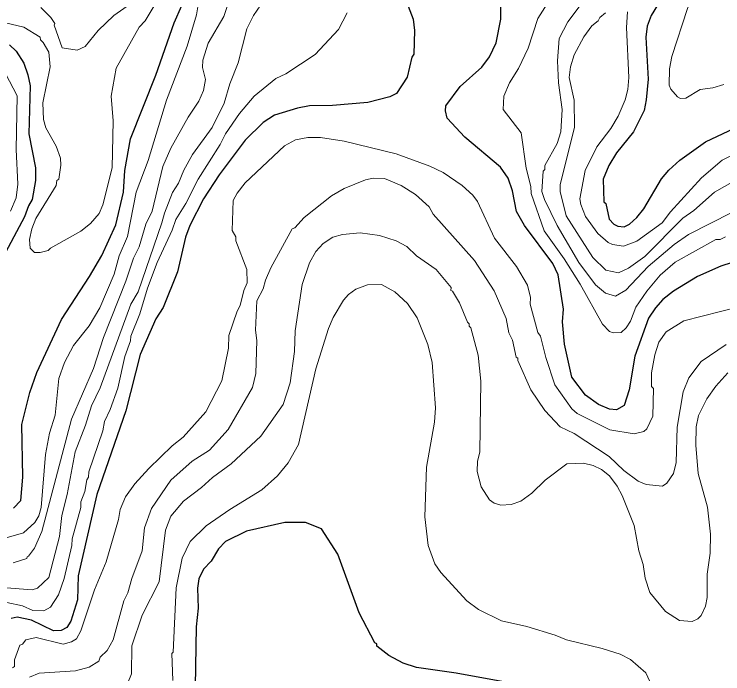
# Model space of a CAD drawing. Extents: x 598.3 to 623.2, y 6902.2 to 6930.1.
# Drawn here: x 613.12 to 614.422, y 6915.866 to 6917.077 of the extents above; entities that cross this region are included whole.
import ezdxf

# ---------------------------------------------------------------- set-up
doc = ezdxf.new("R2010")
doc.units = 0
doc.header["$LTSCALE"] = 0.032
doc.layers.add('1', color=7, linetype='Continuous', lineweight=25)
doc.layers.add('2', color=7, linetype='Continuous', lineweight=13)

msp = doc.modelspace()

# ---------------------------------------------------------------- linework, layer by layer
at = {"layer": '1'}
for points in [[(613.1184, 6916.1695), (613.1315, 6916.1839), (613.1357, 6916.2265), (613.1334, 6916.3236), (613.148, 6916.3819), (613.1611, 6916.4192), (613.2063, 6916.5163), (613.2579, 6916.5951), (613.2805, 6916.634), (613.3063, 6916.6902), (613.3203, 6916.7504), (613.3228, 6916.7899), (613.3333, 6916.8482), (613.3797, 6916.9651), (613.4133, 6917.0613), (613.4558, 6917.1574)], [(613.8282, 6917.132), (613.8529, 6917.0681), (613.8553, 6917.0473), (613.8537, 6917.0037), (613.8505, 6916.9981), (613.8416, 6916.9612), (613.8221, 6916.9313), (613.8098, 6916.925), (613.7694, 6916.9145), (613.7045, 6916.9094), (613.6624, 6916.9086), (613.6403, 6916.9046), (613.5981, 6916.8916), (613.5769, 6916.8778), (613.5439, 6916.8456), (613.4962, 6916.7818), (613.4672, 6916.7379), (613.4425, 6916.6892), (613.4342, 6916.6675), (613.4199, 6916.6037), (613.3931, 6916.5386), (613.3801, 6916.5174), (613.3508, 6916.4521), (613.3246, 6916.3483), (613.2715, 6916.1947), (613.237, 6916.0452), (613.2358, 6916.0014), (613.2237, 6915.9621), (613.2161, 6915.9504), (613.2061, 6915.9454), (613.1916, 6915.9446), (613.1516, 6915.964), (613.1252, 6915.9696), (613.1137, 6915.9669)], [(614.014, 6917.0678), (614.0141, 6917.1108)], [(614.3018, 6917.0933), (614.2902, 6917.0748), (614.2828, 6917.0548), (614.2804, 6917.035), (614.2844, 6916.9577), (614.2812, 6916.9194), (614.2772, 6916.9), (614.2579, 6916.8611), (614.2263, 6916.8222), (614.2122, 6916.7991), (614.2019, 6916.7742), (614.2032, 6916.7323), (614.2067, 6916.7292), (614.2132, 6916.7007), (614.2213, 6916.6912), (614.2288, 6916.6876), (614.2402, 6916.6862), (614.2502, 6916.6915), (614.2639, 6916.7035), (614.2765, 6916.7195), (614.3091, 6916.7744), (614.3227, 6916.7907), (614.3426, 6916.809), (614.3899, 6916.8424), (614.4434, 6916.8676)], [(614.4826, 6916.6353), (614.418, 6916.6142), (614.3751, 6916.5953), (614.3313, 6916.5686), (614.3117, 6916.553), (614.2978, 6916.5376), (614.2854, 6916.5187), (614.2599, 6916.4489), (614.2498, 6916.3872), (614.2406, 6916.3582), (614.2264, 6916.3502), (614.2135, 6916.3516), (614.1932, 6916.3604), (614.1693, 6916.377), (614.1441, 6916.4106), (614.1306, 6916.471), (614.1274, 6916.512), (614.129, 6916.5354), (614.1193, 6916.5983), (614.1096, 6916.6194), (614.0571, 6916.689), (614.0426, 6916.7145), (614.0351, 6916.7527), (614.0276, 6916.776), (614.013, 6916.7963), (613.9479, 6916.8509), (613.9153, 6916.886), (613.9121, 6916.8994), (613.9127, 6916.9087), (613.9394, 6916.944), (613.979, 6916.9796), (613.993, 6916.9984), (614.0052, 6917.0246), (614.014, 6917.0678)], [(613.1108, 6917.0208), (613.123, 6917.0088), (613.1373, 6916.9871), (613.1447, 6916.9658), (613.1487, 6916.9453), (613.1463, 6916.8573), (613.1584, 6916.7947), (613.1584, 6916.7715), (613.1523, 6916.7365), (613.1457, 6916.725), (613.1387, 6916.7047), (613.0936, 6916.6212)], [(614.0963, 6915.8369), (613.9318, 6915.8667), (613.8589, 6915.8773), (613.8346, 6915.8854), (613.8079, 6915.899), (613.7862, 6915.9164), (613.7857, 6915.9208), (613.7822, 6915.9224), (613.7532, 6915.9776), (613.7144, 6916.0856), (613.6841, 6916.1318), (613.6546, 6916.1436), (613.6171, 6916.1436), (613.5464, 6916.1275), (613.508, 6916.1084), (613.4948, 6916.0948), (613.4816, 6916.0727), (613.4673, 6916.058), (613.4587, 6916.0397), (613.4564, 6916.0229), (613.4579, 6915.9863), (613.4539, 6915.9517), (613.4522, 6915.8422)]]:
    msp.add_lwpolyline(points, dxfattribs=at)
at = {"layer": '2'}
for points in [[(614.4303, 6917.3115), (614.4114, 6917.2164), (614.3953, 6917.1717), (614.3571, 6917.0873), (614.3283, 6916.999), (614.3239, 6916.9765), (614.3233, 6916.9467), (614.3261, 6916.9395), (614.3386, 6916.9252), (614.3443, 6916.9224), (614.3541, 6916.9225), (614.38, 6916.9385), (614.4036, 6916.9419), (614.4239, 6916.948)], [(614.1278, 6917.1418), (614.0821, 6917.0688), (614.0641, 6917.0145), (614.0463, 6916.9772), (614.03, 6916.9512), (614.0192, 6916.9266), (614.0183, 6916.9018), (614.0512, 6916.8589), (614.0602, 6916.794), (614.069, 6916.7604), (614.0698, 6916.7475), (614.0936, 6916.679), (614.1303, 6916.6274), (614.1596, 6916.581), (614.2004, 6916.5077), (614.2134, 6916.4941), (614.2202, 6916.4918), (614.2348, 6916.4926), (614.244, 6916.5008), (614.252, 6916.513), (614.262, 6916.539), (614.2821, 6916.568), (614.3068, 6916.5974), (614.334, 6916.6214), (614.4091, 6916.6633), (614.4169, 6916.6634), (614.4269, 6916.6683)], [(613.1478, 6916.6629), (613.1489, 6916.6473), (613.1569, 6916.6392), (613.1672, 6916.6391), (613.1819, 6916.6432), (613.186, 6916.6475), (613.2422, 6916.6786), (613.2596, 6916.6924), (613.2758, 6916.711), (613.2823, 6916.7267), (613.2993, 6916.795), (613.3017, 6916.881), (613.2977, 6916.9266), (613.307, 6916.978), (613.3491, 6917.053), (613.36, 6917.0647), (613.4048, 6917.1399)], [(613.1048, 6916.1154), (613.1368, 6916.1244), (613.1576, 6916.1435), (613.1648, 6916.1559), (613.1689, 6916.1712), (613.1771, 6916.2686), (613.1844, 6916.3074), (613.1947, 6916.3405), (613.2015, 6916.4081), (613.2119, 6916.437), (613.2285, 6916.4685), (613.2571, 6916.5046), (613.2769, 6916.5376), (613.3031, 6916.5996), (613.3127, 6916.6332), (613.3276, 6916.6685), (613.3437, 6916.7504), (613.366, 6916.8084), (613.3994, 6916.919), (613.4373, 6917.0185), (613.4546, 6917.0759), (613.4611, 6917.1166)], [(614.4384, 6916.713), (614.3587, 6916.6721), (614.3326, 6916.654), (614.2845, 6916.6139), (614.2437, 6916.5701), (614.2244, 6916.559), (614.2061, 6916.5645), (614.188, 6916.5801), (614.1573, 6916.6212), (614.1176, 6916.6892), (614.0943, 6916.7367), (614.0893, 6916.7513), (614.0918, 6916.7885), (614.0949, 6916.7915), (614.095, 6916.799), (614.1175, 6916.8396), (614.1241, 6916.8609), (614.1265, 6916.9019), (614.1199, 6916.9509), (614.1177, 6916.9911), (614.1209, 6917.0321), (614.1369, 6917.063), (614.1826, 6917.1234)], [(613.3438, 6917.104), (613.3025, 6917.0745), (613.2741, 6917.047), (613.2498, 6917.0179), (613.2353, 6917.0107), (613.2079, 6917.0154), (613.1933, 6917.0569), (613.194, 6917.0599), (613.1869, 6917.0711), (613.1687, 6917.0893)], [(613.1174, 6916.0692), (613.1429, 6916.0773), (613.1431, 6916.0803), (613.1461, 6916.0814), (613.1566, 6916.0965), (613.1703, 6916.1268), (613.2251, 6916.3331), (613.265, 6916.4263), (613.2834, 6916.483), (613.3249, 6916.5866), (613.3388, 6916.6291), (613.349, 6916.6497), (613.3612, 6916.6915), (613.373, 6916.7154), (613.3929, 6916.7972), (613.4074, 6916.8312), (613.439, 6916.8878), (613.4586, 6916.9173), (613.4676, 6916.9369), (613.4709, 6916.957), (613.4653, 6916.9788), (613.4665, 6916.9924), (613.4763, 6917.0237), (613.5047, 6917.0727), (613.512, 6917.095)], [(613.573, 6917.0942), (613.5593, 6917.0748), (613.5469, 6917.05), (613.5309, 6916.9877), (613.5157, 6916.9492), (613.5054, 6916.9138), (613.4836, 6916.869), (613.4475, 6916.819), (613.431, 6916.7907), (613.4213, 6916.7667), (613.4105, 6916.7498), (613.3955, 6916.7117), (613.3911, 6916.6935), (613.3474, 6916.5672), (613.3338, 6916.5446), (613.2778, 6916.3907), (613.2613, 6916.3576), (613.2508, 6916.322)], [(613.4983, 6916.8379), (613.508, 6916.8574), (613.5337, 6916.8944), (613.5608, 6916.9265), (613.6002, 6916.9586), (613.6188, 6916.9675), (613.6729, 6917.0029), (613.7155, 6917.0489), (613.7315, 6917.0794)], [(614.2064, 6917.0792), (614.1959, 6917.071), (614.1927, 6917.0645), (614.1808, 6917.0559), (614.1662, 6917.0357)], [(614.2465, 6917.0815), (614.2447, 6917.0525)], [(613.0901, 6917.0642), (613.1375, 6917.0531), (613.1672, 6917.0347), (613.1676, 6917.0298), (613.1729, 6917.0251), (613.1835, 6917.0071), (613.1859, 6916.9801), (613.1723, 6916.9143), (613.1734, 6916.8834), (613.1774, 6916.868), (613.1965, 6916.8347), (613.2045, 6916.8123), (613.2053, 6916.7998), (613.2013, 6916.7737), (613.1981, 6916.7715), (613.1966, 6916.7625), (613.159, 6916.7017), (613.1519, 6916.6827), (613.1478, 6916.6629)], [(614.2447, 6917.0525), (614.2488, 6916.9606), (614.2471, 6916.9386), (614.2425, 6916.9197), (614.2292, 6916.8898), (614.2157, 6916.8668), (614.1904, 6916.8331), (614.1687, 6916.7899), (614.1591, 6916.7377), (614.1607, 6916.7275), (614.1693, 6916.7057), (614.192, 6916.674), (614.2112, 6916.6575), (614.219, 6916.6542), (614.2391, 6916.6512), (614.2636, 6916.6602), (614.3104, 6916.6935), (614.3258, 6916.7137), (614.3828, 6916.7762), (614.4205, 6916.809), (614.4603, 6916.8282)], [(614.1662, 6917.0357), (614.1487, 6917.0023), (614.1419, 6916.9806), (614.1396, 6916.9605), (614.1484, 6916.9189), (614.1492, 6916.8687), (614.1226, 6916.764), (614.1227, 6916.7513), (614.1341, 6916.7065), (614.1828, 6916.6304), (614.2065, 6916.6066), (614.2301, 6916.6019), (614.2487, 6916.6108), (614.2784, 6916.6321), (614.3486, 6916.7025), (614.3684, 6916.7166), (614.4065, 6916.75), (614.4619, 6916.7813)], [(613.1037, 6916.9682), (613.1252, 6916.9272), (613.1229, 6916.8284), (613.1261, 6916.7647), (613.1229, 6916.7397), (613.1127, 6916.715)], [(614.2821, 6916.3155), (614.2769, 6916.3104), (614.2588, 6916.3064), (614.2142, 6916.3134), (614.1544, 6916.3439), (614.1446, 6916.3523), (614.1129, 6916.396), (614.0963, 6916.4462), (614.0867, 6916.4857), (614.0819, 6916.4922), (614.0676, 6916.5446), (614.0682, 6916.5568), (614.0626, 6916.5791), (614.0428, 6916.6137), (614.0024, 6916.6656), (613.971, 6916.7332), (613.9626, 6916.7448), (613.9426, 6916.7622), (613.9078, 6916.7865), (613.8836, 6916.798), (613.8216, 6916.8205), (613.7257, 6916.8439), (613.6827, 6916.8503), (613.6593, 6916.8503), (613.6363, 6916.846), (613.6161, 6916.8354), (613.5442, 6916.7673), (613.5293, 6916.7482), (613.522, 6916.7348), (613.5203, 6916.6798), (613.5266, 6916.6682), (613.5268, 6916.661), (613.5469, 6916.6083), (613.5478, 6916.5836), (613.5415, 6916.5696), (613.5349, 6916.5422), (613.529, 6916.5318), (613.5138, 6916.4868), (613.5136, 6916.4636), (613.5012, 6916.4037), (613.4717, 6916.3467), (613.4299, 6916.3002), (613.4098, 6916.284), (613.3667, 6916.2427), (613.3413, 6916.2142), (613.3242, 6916.1904), (613.3145, 6916.1674), (613.3115, 6916.1488), (613.2884, 6916.0714), (613.2672, 6916.02), (613.2417, 6915.9445), (613.2338, 6915.9301), (613.2251, 6915.924), (613.2097, 6915.9203), (613.1598, 6915.9322), (613.1408, 6915.9282), (613.1348, 6915.9203), (613.1299, 6915.9179), (613.1204, 6915.8915), (613.1203, 6915.8792), (613.1165, 6915.8765)], [(613.1058, 6915.9963), (613.1347, 6915.9907), (613.1539, 6915.9819), (613.1738, 6915.981), (613.1862, 6915.9877), (613.2011, 6916.0104), (613.2112, 6916.0406), (613.2255, 6916.1011), (613.2258, 6916.1135), (613.2417, 6916.1712), (613.2419, 6916.1815), (613.2491, 6916.2006), (613.2532, 6916.2221), (613.2563, 6916.2265), (613.2564, 6916.2365), (613.2822, 6916.312), (613.2855, 6916.3292), (613.296, 6916.3511), (613.3098, 6916.3903), (613.3228, 6916.4483), (613.3332, 6916.4771), (613.3341, 6916.4855), (613.3506, 6916.5267), (613.3648, 6916.5741), (613.3825, 6916.621), (613.4099, 6916.6806), (613.4164, 6916.7), (613.4351, 6916.7295), (613.4576, 6916.7743), (613.4983, 6916.8379)], [(613.1477, 6915.8593), (613.1657, 6915.8667), (613.2324, 6915.8709), (613.2574, 6915.8779), (613.2748, 6915.8886), (613.2777, 6915.896), (613.2905, 6915.9083), (613.3017, 6915.9281), (613.3213, 6915.9993), (613.3284, 6916.0141), (613.3358, 6916.0406), (613.355, 6916.0916), (613.3592, 6916.1335), (613.3719, 6916.1689), (613.4077, 6916.2213), (613.4464, 6916.2562), (613.4783, 6916.2762), (613.5125, 6916.3142), (613.5573, 6916.3911), (613.5639, 6916.4172), (613.5656, 6916.4778), (613.5632, 6916.4968), (613.5656, 6916.5505), (613.5768, 6916.5724), (613.5811, 6916.5884), (613.5913, 6916.6113), (613.6302, 6916.6825), (613.6352, 6916.6844), (613.6522, 6916.7038), (613.7026, 6916.7433), (613.7257, 6916.7571), (613.765, 6916.7727), (613.779, 6916.7758), (613.7998, 6916.7751), (613.8309, 6916.7622), (613.8568, 6916.746), (613.8821, 6916.7232), (613.8897, 6916.7098), (613.9652, 6916.6248), (614.0013, 6916.5692), (614.0236, 6916.5179), (614.0286, 6916.492), (614.0351, 6916.4784), (614.042, 6916.4472), (614.0448, 6916.4452), (614.045, 6916.4407), (614.0689, 6916.3868), (614.0944, 6916.3493), (614.1228, 6916.3192), (614.1487, 6916.307), (614.213, 6916.2644), (614.2398, 6916.2391), (614.2665, 6916.2194), (614.281, 6916.2133), (614.3111, 6916.2101), (614.3192, 6916.2157), (614.3314, 6916.2332), (614.3362, 6916.2537), (614.3379, 6916.3188), (614.3492, 6916.3835), (614.3596, 6916.4089), (614.3818, 6916.4393), (614.4277, 6916.4706)], [(614.2878, 6916.0147), (614.2788, 6916.0414), (614.2754, 6916.0665), (614.2675, 6916.0916), (614.259, 6916.138), (614.237, 6916.193), (614.2276, 6916.2102), (614.2134, 6916.2291), (614.1986, 6916.2407), (614.1838, 6916.2481), (614.166, 6916.2522), (614.1354, 6916.2512), (614.0951, 6916.2213), (614.0708, 6916.1972), (614.0507, 6916.1826), (614.0326, 6916.1766), (614.0138, 6916.1752), (614.0013, 6916.1792), (613.9932, 6916.1849), (613.9774, 6916.209), (613.9704, 6916.2373), (613.971, 6916.256), (613.9751, 6916.2729), (613.9768, 6916.4033), (613.972, 6916.451), (613.9589, 6916.5011), (613.9558, 6916.5041), (613.9557, 6916.5084), (613.9524, 6916.5116), (613.9379, 6916.5467), (613.9252, 6916.5682), (613.9219, 6916.5696), (613.9224, 6916.575), (613.8947, 6916.6078), (613.8591, 6916.6329), (613.8408, 6916.6503), (613.8212, 6916.6605), (613.7909, 6916.6706), (613.7556, 6916.6754), (613.7229, 6916.6723), (613.7054, 6916.6675), (613.6875, 6916.6556), (613.674, 6916.6414), (613.6625, 6916.6206), (613.6486, 6916.5804), (613.6359, 6916.4957), (613.6344, 6916.4577), (613.6264, 6916.4), (613.614, 6916.3604), (613.5726, 6916.3022), (613.5182, 6916.2509), (613.4838, 6916.2261), (613.464, 6916.208), (613.4308, 6916.1829), (613.4075, 6916.1552), (613.3973, 6916.1293), (613.3858, 6916.0346), (613.3549, 6915.9731), (613.3357, 6915.917), (613.3349, 6915.8658), (613.3283, 6915.8492)], [(613.411, 6915.8533), (613.4094, 6915.9029), (613.4117, 6915.9051), (613.4174, 6916.0235), (613.4285, 6916.078), (613.4429, 6916.1085), (613.4725, 6916.1374), (613.5159, 6916.1674), (613.5745, 6916.2036), (613.6034, 6916.2292), (613.6229, 6916.2531), (613.6418, 6916.2867), (613.6741, 6916.4256), (613.6974, 6916.4996), (613.7059, 6916.5198), (613.725, 6916.5516), (613.7342, 6916.5623), (613.7471, 6916.5719), (613.769, 6916.5798), (613.7948, 6916.5808), (613.8193, 6916.567), (613.8426, 6916.5457), (613.8601, 6916.5195), (613.8797, 6916.4705), (613.8877, 6916.4373), (613.8935, 6916.3541), (613.8918, 6916.328), (613.8772, 6916.2453), (613.8741, 6916.1541), (613.8805, 6916.1013), (613.8927, 6916.0678), (613.9038, 6916.0516), (613.9515, 6915.9997), (613.9731, 6915.9838), (614.015, 6915.9626), (614.0616, 6915.9524), (614.1135, 6915.9368), (614.1344, 6915.9282), (614.2, 6915.9122), (614.2332, 6915.9014), (614.252, 6915.8918), (614.2803, 6915.8675), (614.2878, 6915.8514)], [(614.4848, 6916.5483), (614.3502, 6916.5141), (614.3179, 6916.4935), (614.3045, 6916.4744), (614.2966, 6916.4515), (614.2908, 6916.4182), (614.2909, 6916.3932), (614.2941, 6916.3894), (614.2934, 6916.339), (614.2821, 6916.3155)], [(614.4313, 6916.4184), (614.4087, 6916.3939), (614.3925, 6916.3706), (614.3769, 6916.3398), (614.3725, 6916.3192), (614.3719, 6916.2852), (614.3765, 6916.2337), (614.3937, 6916.1714), (614.3993, 6916.1221), (614.3985, 6916.087), (614.3929, 6916.0484), (614.3928, 6916.0058), (614.3897, 6915.9901), (614.3817, 6915.9729), (614.3758, 6915.9664), (614.3654, 6915.9616), (614.3422, 6915.9632), (614.3166, 6915.9803), (614.2878, 6916.0147)], [(613.2508, 6916.322), (613.2313, 6916.2734), (613.2166, 6916.1949), (613.2069, 6916.1564), (613.2029, 6916.1178), (613.1833, 6916.0424), (613.1623, 6916.0229), (613.1524, 6916.0198), (613.0975, 6916.0238)]]:
    msp.add_lwpolyline(points, dxfattribs=at)

doc.saveas('drawing.dxf')
